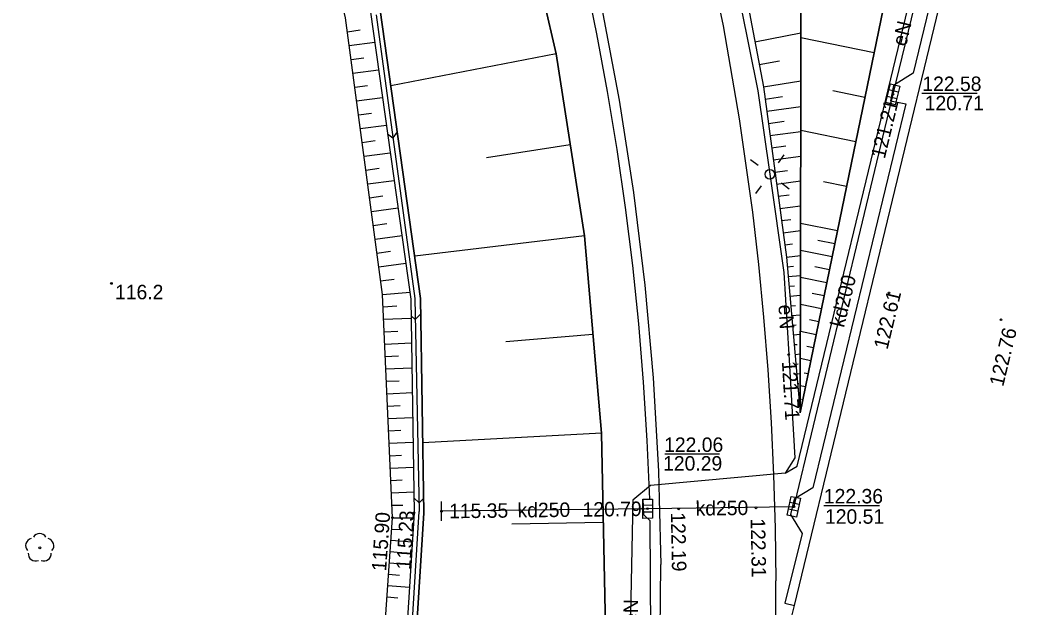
# Model space of a CAD drawing. Extents: x 6424617 to 6425697, y 5665845 to 5667190.
# Drawn here: x 6425378.5 to 6425430.8, y 5666850.8 to 5666881.2 of the extents above; entities that cross this region are included whole.
import ezdxf

# ---------------------------------------------------------------- set-up
doc = ezdxf.new("R2010")
doc.units = 0
for name, color, linetype in [('Warstwa 11', 7, 'Continuous'), ('Warstwa 12', 7, 'Continuous'), ('Warstwa 13', 7, 'Continuous'), ('Warstwa 14', 7, 'Continuous'), ('Warstwa 15', 7, 'Continuous'), ('Warstwa 2', 7, 'Continuous'), ('Warstwa 20', 7, 'Continuous'), ('Warstwa 21', 7, 'Continuous'), ('Warstwa 25', 7, 'Continuous'), ('Warstwa 4', 7, 'Continuous'), ('Warstwa 47', 7, 'Continuous'), ('Warstwa 6', 7, 'Continuous'), ('Warstwa 8', 7, 'Continuous'), ('Warstwa 9', 7, 'Continuous')]:
    doc.layers.add(name, color=color, linetype=linetype)

msp = doc.modelspace()

# ---------------------------------------------------------------- linework, layer by layer
at = {"layer": 'Warstwa 11'}
msp.add_circle((6425379.525, 5666853.874), 0.05, dxfattribs=at)
for centre, start, end in [((6425379.525, 5666854.249), 30.1471, 149.8529), ((6425379.168, 5666853.99), 102.1471, 221.8529), ((6425379.882, 5666853.99), 318.1471, 77.8529), ((6425379.305, 5666853.571), 174.1471, 293.8529), ((6425379.745, 5666853.571), 246.1471, 5.8529)]:
    msp.add_arc(centre, 0.375, start, end, dxfattribs=at)
at = {"layer": 'Warstwa 12'}
for points in [[(6425348.14, 5666997.42), (6425353.37, 5666990.86), (6425362.83, 5666978.49), (6425371.96, 5666966.45), (6425386.81, 5666946.74), (6425392.86, 5666938.27), (6425396.85, 5666931.85), (6425399.93, 5666926.36), (6425402.86, 5666920.8), (6425405.92, 5666914.19), (6425408.7, 5666907.17), (6425410.7, 5666901.75), (6425412.27, 5666897.16), (6425413.44, 5666892.95), (6425414.78, 5666886.9), (6425415.89, 5666881.95), (6425416.77, 5666877.58), (6425417.4, 5666873.25), (6425418.12, 5666868.16), (6425418.38, 5666863.9), (6425418.7, 5666858.55), (6425418.2, 5666857.76)], [(6425418.2, 5666857.76), (6425418.82, 5666858.12), (6425430.06, 5666904.59), (6425430.38, 5666905.93), (6425431.89, 5666906.96)], [(6425430.41, 5666904.63), (6425423.78, 5666877.4), (6425418.69, 5666856.25), (6425418.65, 5666856.01)], [(6425418.2, 5666857.76), (6425411.21, 5666857.12), (6425410.3, 5666856.35), (6425409.99, 5666841.1), (6425409.63, 5666839.53), (6425409.07, 5666839.41), (6425407.11, 5666820.92), (6425405.669, 5666813.508)], [(6425418.65, 5666856.01), (6425411.06, 5666855.91), (6425400.37, 5666855.78)]]:
    msp.add_lwpolyline(points, dxfattribs=at)
at = {"layer": 'Warstwa 13'}
msp.add_circle((6425383.244, 5666867.591), 0.045, dxfattribs=at)
at = {"layer": 'Warstwa 14'}
for p, q in [((6425428.161, 5666877.436), (6425425.289, 5666877.436)), ((6425414.786, 5666858.746), (6425411.948, 5666858.746)), ((6425423.09, 5666856.067), (6425420.202, 5666856.067))]:
    msp.add_line(p, q, dxfattribs=at)
for centre in [(6425423.78, 5666877.4), (6425423.663, 5666876.914), (6425418.38, 5666863.9), (6425400.37, 5666855.78), (6425410.81, 5666855.907), (6425411.06, 5666855.91), (6425418.65, 5666856.01)]:
    msp.add_circle(centre, 0.045, dxfattribs=at)
at = {"layer": 'Warstwa 2'}
msp.add_circle((6425417.4, 5666873.25), 0.25, dxfattribs=at)
at = {"layer": 'Warstwa 20'}
for points in [[(6425314.103, 5667029.211), (6425315.581, 5667026.396), (6425321.09, 5667017.329), (6425326.707, 5667009.007), (6425332.328, 5667001.644), (6425369.012, 5666954.157), (6425382.127, 5666936.484), (6425388.892, 5666925.984), (6425393.247, 5666917.98), (6425397.216, 5666909.432), (6425400.558, 5666900.834), (6425403.756, 5666890.579), (6425406.309, 5666879.499), (6425407.78, 5666870.067), (6425408.67, 5666859.825), (6425408.853, 5666850.565), (6425408.345, 5666840.039), (6425407.685, 5666833.993), (6425407.004, 5666828.248), (6425405.898, 5666821.141), (6425404.522, 5666813.522)], [(6425393.298, 5666813.657), (6425395.438, 5666825.508), (6425396.774, 5666840.178), (6425397.83, 5666855.444), (6425397.308, 5666867.017), (6425395.387, 5666881.357), (6425392.961, 5666891.594), (6425389.511, 5666903.33), (6425384.19, 5666917.231), (6425380.005, 5666924.769), (6425372.43, 5666937.379), (6425363.259, 5666950.219), (6425359.316, 5666956.212), (6425352.524, 5666966.198), (6425341.504, 5666981.912), (6425329.825, 5666997.688), (6425317.161, 5667014.853), (6425313.991, 5667019.921)], [(6425349.632, 5666996.03), (6425376.62, 5666961.102), (6425380.441, 5666956.131), (6425386.586, 5666947.957), (6425392.505, 5666939.498), (6425397.085, 5666932.217), (6425401.495, 5666924.286), (6425406.312, 5666914.18), (6425409.035, 5666907.556), (6425411.392, 5666900.784), (6425413.657, 5666893.241), (6425415.732, 5666884.803), (6425417.068, 5666877.78), (6425418.262, 5666868.956), (6425418.975, 5666860.884)], [(6425418.975, 5666860.884), (6425420.91, 5666870.31), (6425425.66, 5666893.41), (6425431.91, 5666919.26)]]:
    msp.add_lwpolyline(points, dxfattribs=at)
at = {"layer": 'Warstwa 21'}
msp.add_line((6425400.375, 5666855.28), (6425400.365, 5666856.28), dxfattribs=at)
for points in [[(6425314.038, 5667023.847), (6425318.834, 5667016.073), (6425331.461, 5666998.529), (6425342.663, 5666983.502), (6425354.15, 5666967.599), (6425365.232, 5666951.474), (6425373.98, 5666938.422), (6425381.71, 5666925.538), (6425385.644, 5666917.945), (6425391.142, 5666903.901), (6425395.001, 5666891.557), (6425397.184, 5666881.754), (6425399.285, 5666866.812), (6425399.444, 5666855.685), (6425398.462, 5666840.068), (6425397.038, 5666824.899), (6425394.925, 5666813.637)], [(6425314.027, 5667022.896), (6425318.409, 5667015.8), (6425331.056, 5666998.236), (6425342.258, 5666983.209), (6425353.745, 5666967.307), (6425364.827, 5666951.201), (6425373.555, 5666938.149), (6425381.265, 5666925.286), (6425385.18, 5666917.733), (6425390.679, 5666903.729), (6425394.518, 5666891.426), (6425396.682, 5666881.663), (6425398.785, 5666866.781), (6425398.944, 5666855.694), (6425397.963, 5666840.107), (6425396.539, 5666824.968), (6425394.409, 5666813.644)], [(6425418.975, 5666860.884), (6425419.06, 5666903.33), (6425418.902, 5666905.6), (6425415.908, 5666912.076), (6425410.886, 5666921.5), (6425406.057, 5666930.53), (6425401.387, 5666938.317), (6425394.923, 5666946.546), (6425388.818, 5666954.159), (6425381.634, 5666961.791), (6425371.584, 5666973.036), (6425362.387, 5666983.346), (6425359.931, 5666986.941), (6425351.65, 5666994.223), (6425349.632, 5666996.03)], [(6425418.975, 5666860.884), (6425419.06, 5666903.33), (6425420.356, 5666910.275), (6425421.335, 5666914.059)]]:
    msp.add_lwpolyline(points, dxfattribs=at)
at = {"layer": 'Warstwa 25'}
for centre in [(6425423.583, 5666867.101), (6425429.395, 5666865.709), (6425398.944, 5666855.694), (6425412.672, 5666855.896), (6425416.685, 5666855.954), (6425397.83, 5666855.444)]:
    msp.add_circle(centre, 0.045, dxfattribs=at)
at = {"layer": 'Warstwa 4'}
for p, q in [((6425424.064, 5666877.511), (6425423.578, 5666877.629)), ((6425423.982, 5666877.171), (6425423.496, 5666877.289)), ((6425411.309, 5666856.086), (6425410.809, 5666856.084)), ((6425418.931, 5666856.13), (6425418.441, 5666856.233)), ((6425411.311, 5666855.736), (6425410.811, 5666855.734)), ((6425418.859, 5666855.787), (6425418.369, 5666855.89))]:
    msp.add_line(p, q, dxfattribs=at)
for points in [[(6425424.141, 5666877.827), (6425423.905, 5666876.855), (6425423.419, 5666876.973), (6425423.655, 5666877.945)], [(6425411.308, 5666856.411), (6425411.312, 5666855.411), (6425410.812, 5666855.409), (6425410.808, 5666856.409)], [(6425418.997, 5666856.448), (6425418.792, 5666855.469), (6425418.303, 5666855.572), (6425418.508, 5666856.551)]]:
    msp.add_lwpolyline(points, close=True, dxfattribs=at)
for points in [[(6425416.799, 5666873.698), (6425416.398, 5666873.997)], [(6425417.848, 5666873.851), (6425418.147, 5666874.252)], [(6425416.952, 5666872.649), (6425416.653, 5666872.248)], [(6425418.001, 5666872.802), (6425418.402, 5666872.503)]]:
    msp.add_lwpolyline(points, dxfattribs=at)
at = {"layer": 'Warstwa 47'}
for points in [[(6425314.103, 5667029.211), (6425315.581, 5667026.396), (6425321.09, 5667017.329), (6425326.707, 5667009.007), (6425332.328, 5667001.644), (6425369.012, 5666954.157), (6425382.127, 5666936.484), (6425388.892, 5666925.984), (6425393.247, 5666917.98), (6425397.216, 5666909.432), (6425400.558, 5666900.834), (6425403.756, 5666890.579), (6425406.309, 5666879.499), (6425407.78, 5666870.067), (6425408.67, 5666859.825), (6425408.853, 5666850.565), (6425408.345, 5666840.039), (6425407.685, 5666833.993), (6425407.004, 5666828.248), (6425405.898, 5666821.141), (6425404.522, 5666813.522)], [(6425434.482, 5666938.566), (6425431.91, 5666919.26), (6425425.66, 5666893.41), (6425420.91, 5666870.31), (6425418.975, 5666860.884)]]:
    msp.add_lwpolyline(points, dxfattribs=at)
at = {"layer": 'Warstwa 6'}
for points in [[(6425436.9, 5666928.04), (6425436.812, 5666928.004), (6425436.564, 5666927.008), (6425436.159, 5666926.755), (6425435.965, 5666925.969), (6425436.293, 5666925.883), (6425431.397, 5666905.695), (6425430.416, 5666905.082), (6425430.241, 5666904.285), (6425431.039, 5666904.111), (6425424.834, 5666878.494), (6425423.823, 5666877.862), (6425423.658, 5666877.065), (6425424.455, 5666876.9), (6425419.634, 5666856.991), (6425418.663, 5666856.398), (6425418.469, 5666855.612), (6425419.071, 5666854.62), (6425418.186, 5666851.005), (6425418.674, 5666850.886)], [(6425411.225, 5666849.44), (6425411.191, 5666855.273), (6425410.857, 5666855.599), (6425410.831, 5666856.4), (6425411.171, 5666856.404), (6425411.042, 5666859.44), (6425410.852, 5666862.472), (6425410.601, 5666865.5), (6425410.288, 5666868.521), (6425409.915, 5666871.537), (6425409.482, 5666874.544), (6425408.988, 5666877.541), (6425408.433, 5666880.528), (6425407.819, 5666883.503)]]:
    msp.add_lwpolyline(points, dxfattribs=at)
at = {"layer": 'Warstwa 8'}
for p, q in [((6425418.674, 5666850.886), (6425437.29, 5666927.885)), ((6425413.985, 5666885.732), (6425414.975, 5666880.946)), ((6425408.681, 5666881.849), (6425409.578, 5666877.094)), ((6425414.975, 5666880.946), (6425415.815, 5666876.131)), ((6425409.578, 5666877.094), (6425410.321, 5666872.312)), ((6425415.815, 5666876.131), (6425416.502, 5666871.292)), ((6425410.321, 5666872.312), (6425410.909, 5666867.509)), ((6425416.502, 5666871.292), (6425416.81, 5666868.57)), ((6425416.81, 5666868.57), (6425417.074, 5666865.843)), ((6425410.909, 5666867.509), (6425411.341, 5666862.689)), ((6425417.074, 5666865.843), (6425417.292, 5666863.112)), ((6425417.292, 5666863.112), (6425417.466, 5666860.378)), ((6425411.341, 5666862.689), (6425411.618, 5666857.858)), ((6425417.466, 5666860.378), (6425417.595, 5666857.641)), ((6425411.618, 5666857.858), (6425411.654, 5666856.41)), ((6425417.595, 5666857.641), (6425417.678, 5666854.902)), ((6425411.654, 5666856.41), (6425411.739, 5666853.02)), ((6425417.678, 5666854.902), (6425417.717, 5666852.163)), ((6425411.703, 5666848.181), (6425411.739, 5666853.02)), ((6425417.71, 5666849.423), (6425417.717, 5666852.163)), ((6425417.658, 5666846.683), (6425418.674, 5666850.886))]:
    msp.add_line(p, q, dxfattribs=at)
msp.add_lwpolyline([(6425418.2, 5666857.76), (6425411.21, 5666857.12)], dxfattribs=at)
at = {"layer": 'Warstwa 9'}
for p, q in [((6425396.973, 5666881.514), (6425398.984, 5666866.811)), ((6425395.483, 5666880.64), (6425396.14, 5666880.744)), ((6425416.623, 5666880.121), (6425419.014, 5666880.577)), ((6425422.81, 5666879.55), (6425419.014, 5666880.331)), ((6425395.579, 5666879.923), (6425396.903, 5666880.1)), ((6425395.675, 5666879.206), (6425396.34, 5666879.295)), ((6425406.309, 5666879.499), (6425397.734, 5666877.842)), ((6425416.846, 5666878.95), (6425417.895, 5666879.138)), ((6425395.771, 5666878.489), (6425397.105, 5666878.668)), ((6425417.068, 5666877.78), (6425419.009, 5666878.096)), ((6425395.867, 5666877.772), (6425396.537, 5666877.862)), ((6425422.335, 5666877.24), (6425420.672, 5666877.582)), ((6425395.963, 5666877.055), (6425397.308, 5666877.235)), ((6425417.154, 5666877.15), (6425418.051, 5666877.284)), ((6425417.239, 5666876.519), (6425419.007, 5666876.759)), ((6425396.059, 5666876.338), (6425396.734, 5666876.428)), ((6425417.324, 5666875.889), (6425418.137, 5666875.999)), ((6425396.155, 5666875.621), (6425397.51, 5666875.803)), ((6425398.071, 5666875.448), (6425397.844, 5666875.148)), ((6425417.409, 5666875.259), (6425419.004, 5666875.475)), ((6425421.86, 5666874.93), (6425419.004, 5666875.518)), ((6425396.252, 5666874.904), (6425396.932, 5666874.995)), ((6425397.574, 5666875.354), (6425397.844, 5666875.148)), ((6425407.045, 5666874.783), (6425402.7, 5666874.103)), ((6425417.494, 5666874.628), (6425418.223, 5666874.727)), ((6425396.348, 5666874.187), (6425397.713, 5666874.37)), ((6425417.58, 5666873.998), (6425419.002, 5666874.191)), ((6425396.444, 5666873.47), (6425397.129, 5666873.562)), ((6425417.665, 5666873.368), (6425418.309, 5666873.455)), ((6425396.54, 5666872.753), (6425397.915, 5666872.937)), ((6425417.75, 5666872.738), (6425418.999, 5666872.907)), ((6425421.385, 5666872.62), (6425420.192, 5666872.865)), ((6425396.636, 5666872.036), (6425397.326, 5666872.128)), ((6425417.836, 5666872.108), (6425418.396, 5666872.183)), ((6425396.732, 5666871.319), (6425398.118, 5666871.505)), ((6425417.921, 5666871.477), (6425418.997, 5666871.622)), ((6425418.006, 5666870.847), (6425418.482, 5666870.911)), ((6425396.828, 5666870.602), (6425397.524, 5666870.695)), ((6425418.091, 5666870.217), (6425418.994, 5666870.34)), ((6425420.91, 5666870.31), (6425418.995, 5666870.703)), ((6425396.924, 5666869.885), (6425398.32, 5666870.072)), ((6425407.78, 5666870.067), (6425398.977, 5666869.003)), ((6425420.772, 5666869.636), (6425419.883, 5666869.819)), ((6425397.02, 5666869.168), (6425397.721, 5666869.262)), ((6425418.176, 5666869.586), (6425418.569, 5666869.636)), ((6425420.634, 5666868.963), (6425418.992, 5666869.301)), ((6425397.116, 5666868.451), (6425398.523, 5666868.64)), ((6425418.262, 5666868.956), (6425418.991, 5666869.037)), ((6425418.306, 5666868.452), (6425418.635, 5666868.484)), ((6425420.496, 5666868.29), (6425419.743, 5666868.445)), ((6425397.212, 5666867.734), (6425397.92, 5666867.813)), ((6425418.351, 5666867.947), (6425418.989, 5666868.003)), ((6425420.357, 5666867.617), (6425418.989, 5666867.899)), ((6425397.308, 5666867.017), (6425398.734, 5666867.144)), ((6425418.396, 5666867.442), (6425418.68, 5666867.467)), ((6425420.219, 5666866.944), (6425419.603, 5666867.07)), ((6425398.984, 5666866.811), (6425399.214, 5666855.757)), ((6425418.44, 5666866.938), (6425418.987, 5666866.986)), ((6425397.337, 5666866.374), (6425398.052, 5666866.422)), ((6425418.484, 5666866.433), (6425418.725, 5666866.455)), ((6425420.081, 5666866.27), (6425418.986, 5666866.495)), ((6425397.366, 5666865.731), (6425398.799, 5666865.796)), ((6425398.797, 5666865.916), (6425399.006, 5666865.716)), ((6425399.296, 5666866.018), (6425399.006, 5666865.716)), ((6425418.529, 5666865.929), (6425418.985, 5666865.97)), ((6425419.942, 5666865.597), (6425419.464, 5666865.695)), ((6425397.395, 5666865.088), (6425398.102, 5666865.12)), ((6425418.574, 5666865.424), (6425418.771, 5666865.442)), ((6425419.804, 5666864.924), (6425418.983, 5666865.093)), ((6425397.424, 5666864.445), (6425398.818, 5666864.508)), ((6425408.225, 5666864.946), (6425403.705, 5666864.557)), ((6425418.618, 5666864.92), (6425418.983, 5666864.952)), ((6425418.663, 5666864.416), (6425418.816, 5666864.429)), ((6425418.708, 5666863.911), (6425418.981, 5666863.935)), ((6425419.666, 5666864.25), (6425419.324, 5666864.321)), ((6425397.453, 5666863.802), (6425398.14, 5666863.833)), ((6425418.752, 5666863.407), (6425418.862, 5666863.416)), ((6425419.528, 5666863.577), (6425418.981, 5666863.69)), ((6425397.482, 5666863.159), (6425398.836, 5666863.22)), ((6425418.797, 5666862.902), (6425418.979, 5666862.918)), ((6425419.39, 5666862.904), (6425419.184, 5666862.946)), ((6425397.511, 5666862.516), (6425398.178, 5666862.546)), ((6425418.842, 5666862.398), (6425418.91, 5666862.399)), ((6425397.54, 5666861.873), (6425398.855, 5666861.932)), ((6425419.251, 5666862.231), (6425418.978, 5666862.287)), ((6425419.113, 5666861.557), (6425419.045, 5666861.572)), ((6425397.569, 5666861.23), (6425398.216, 5666861.26)), ((6425397.598, 5666860.588), (6425398.873, 5666860.646)), ((6425397.627, 5666859.945), (6425398.254, 5666859.974)), ((6425408.67, 5666859.825), (6425399.392, 5666859.333)), ((6425397.656, 5666859.302), (6425398.891, 5666859.358)), ((6425397.685, 5666858.659), (6425398.293, 5666858.686)), ((6425397.714, 5666858.016), (6425398.91, 5666858.07)), ((6425397.743, 5666857.373), (6425398.331, 5666857.399)), ((6425397.772, 5666856.73), (6425398.928, 5666856.782)), ((6425397.801, 5666856.087), (6425398.364, 5666856.097)), ((6425398.933, 5666856.468), (6425399.205, 5666856.207)), ((6425399.433, 5666856.445), (6425399.205, 5666856.207)), ((6425398.282, 5666841.115), (6425399.214, 5666855.757)), ((6425397.83, 5666855.444), (6425398.927, 5666855.431)), ((6425408.762, 5666855.195), (6425404.012, 5666855.106)), ((6425397.79, 5666854.857), (6425398.339, 5666854.835)), ((6425397.749, 5666854.27), (6425398.849, 5666854.195)), ((6425397.708, 5666853.682), (6425398.26, 5666853.645)), ((6425397.668, 5666853.095), (6425398.775, 5666853.019)), ((6425397.627, 5666852.508), (6425398.182, 5666852.47)), ((6425397.586, 5666851.921), (6425398.701, 5666851.845)), ((6425397.546, 5666851.334), (6425398.105, 5666851.296))]:
    msp.add_line(p, q, dxfattribs=at)
for points in [[(6425421.335, 5666914.059), (6425420.356, 5666910.275), (6425419.06, 5666903.33), (6425418.975, 5666860.884), (6425420.91, 5666870.31), (6425425.66, 5666893.41), (6425431.91, 5666919.26)], [(6425394.925, 5666813.637), (6425397.038, 5666824.899), (6425398.462, 5666840.068), (6425399.444, 5666855.685), (6425399.285, 5666866.812), (6425397.184, 5666881.754), (6425395.001, 5666891.557), (6425391.142, 5666903.901), (6425385.644, 5666917.945)], [(6425385.644, 5666917.945), (6425391.142, 5666903.901), (6425395.001, 5666891.557), (6425397.184, 5666881.754), (6425399.285, 5666866.812), (6425399.444, 5666855.685), (6425398.462, 5666840.068), (6425397.038, 5666824.899), (6425394.925, 5666813.637)], [(6425404.522, 5666813.522), (6425405.898, 5666821.141), (6425407.004, 5666828.248), (6425407.685, 5666833.993), (6425408.345, 5666840.039), (6425408.853, 5666850.565), (6425408.67, 5666859.825), (6425407.78, 5666870.067), (6425406.309, 5666879.499), (6425403.756, 5666890.579), (6425400.558, 5666900.834), (6425397.216, 5666909.432), (6425393.247, 5666917.98)], [(6425385.18, 5666917.733), (6425390.679, 5666903.729), (6425394.518, 5666891.426), (6425396.682, 5666881.663), (6425398.785, 5666866.781), (6425398.944, 5666855.694), (6425397.963, 5666840.107), (6425396.539, 5666824.968), (6425394.409, 5666813.644)], [(6425385.18, 5666917.733), (6425390.679, 5666903.729), (6425394.518, 5666891.426), (6425396.682, 5666881.663), (6425398.785, 5666866.781), (6425398.944, 5666855.694), (6425397.963, 5666840.107), (6425396.539, 5666824.968), (6425394.409, 5666813.644)], [(6425393.298, 5666813.657), (6425395.438, 5666825.508), (6425396.774, 5666840.178), (6425397.83, 5666855.444), (6425397.308, 5666867.017), (6425395.387, 5666881.357), (6425392.961, 5666891.594), (6425389.511, 5666903.33), (6425384.19, 5666917.231)], [(6425406.312, 5666914.18), (6425409.035, 5666907.556), (6425411.392, 5666900.784), (6425413.657, 5666893.241), (6425415.732, 5666884.803), (6425417.068, 5666877.78), (6425418.262, 5666868.956), (6425418.975, 5666860.884), (6425419.06, 5666903.33), (6425418.902, 5666905.6), (6425415.908, 5666912.076)]]:
    msp.add_lwpolyline(points, dxfattribs=at)

# ---------------------------------------------------------------- texts
at = {"layer": 'Warstwa 13'}
for s, rotation, p in [('eN', 76.4039, (6425424.462, 5666879.848)), ('kd200', 76.4669, (6425421.246, 5666865.268)), ('eN', 273.4899, (6425417.848, 5666866.473)), ('kd250', 0.699, (6425404.316, 5666855.453)), ('kd250', 0.7563, (6425413.554, 5666855.548)), ('2eN', 88.8371, (6425410.533, 5666849.368))]:
    msp.add_text(s, height=0.75, rotation=rotation, dxfattribs=at).set_placement(p)
msp.add_text('116.2', height=0.75, dxfattribs=at).set_placement((6425383.43, 5666866.769))
at = {"layer": 'Warstwa 14'}
for s, p in [('120.71', (6425425.434, 5666876.569)), ('120.29', (6425411.863, 5666857.886)), ('120.51', (6425420.262, 5666855.129))]:
    msp.add_text(s, height=0.75, dxfattribs=at).set_placement(p)
for s, rotation, p in [('121.21', 76.4669, (6425423.361, 5666874.021)), ('121.71', 273.4212, (6425418.024, 5666863.542)), ('115.35', 0.699, (6425400.765, 5666855.41)), ('120.79', 0.699, (6425407.69, 5666855.494))]:
    msp.add_text(s, height=0.75, rotation=rotation, dxfattribs=at).set_placement(p)
at = {"layer": 'Warstwa 15'}
for s, p in [('122.58', (6425425.312, 5666877.569)), ('122.06', (6425411.916, 5666858.854)), ('122.36', (6425420.205, 5666856.184))]:
    msp.add_text(s, height=0.75, dxfattribs=at).set_placement(p)
at = {"layer": 'Warstwa 25'}
for s, rotation, p in [('122.61', 76.4097, (6425423.503, 5666864.13)), ('122.76', 76.4097, (6425429.503, 5666862.208)), ('115.90', 86.0411, (6425397.496, 5666852.648)), ('115.23', 86.3963, (6425398.761, 5666852.728)), ('122.19', 271.1294, (6425412.265, 5666855.713)), ('122.31', 271.1294, (6425416.405, 5666855.401))]:
    msp.add_text(s, height=0.75, rotation=rotation, dxfattribs=at).set_placement(p)

doc.saveas('drawing.dxf')
